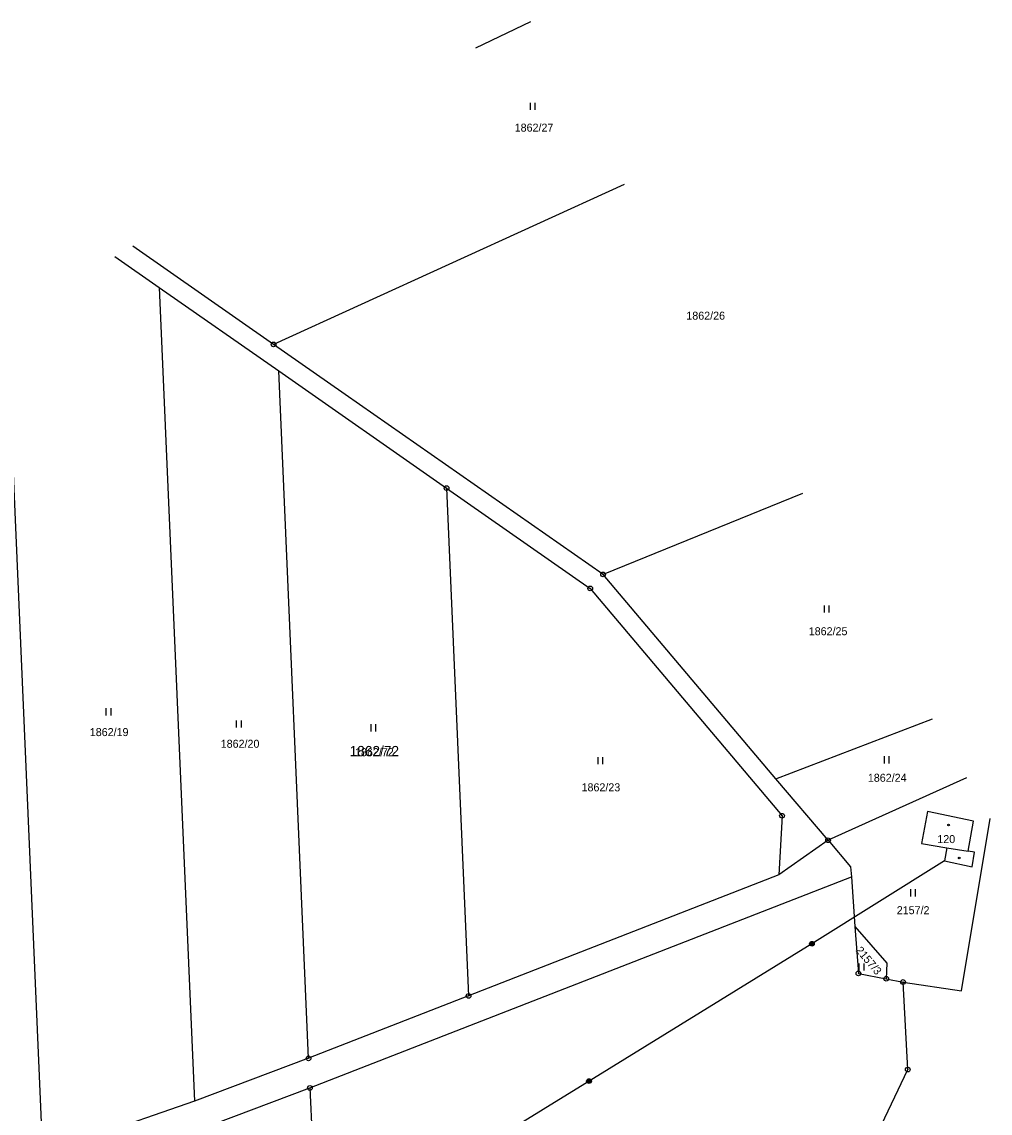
# Model space of a CAD drawing. Extents: x -758836 to -757729, y -1175316 to -1174366.
# Drawn here: x -758099.5 to -757893.7, y -1174597.5 to -1174365.7 of the extents above; entities that cross this region are included whole.
import ezdxf

# ---------------------------------------------------------------- set-up
doc = ezdxf.new("R2010")
doc.units = 0
for name, color, linetype in [('Hranice parcel', 7, 'Continuous'), ('Parcelní čísla', 7, 'Continuous'), ('Poz předměty', 7, 'Continuous'), ('Vnitřní kresba', 7, 'Continuous'), ('Značky bodu BP', 7, 'Continuous'), ('Značky budov', 7, 'Continuous'), ('Značky kultur', 7, 'Continuous')]:
    doc.layers.add(name, color=color, linetype=linetype)

msp = doc.modelspace()

# ---------------------------------------------------------------- linework, layer by layer
at = {"layer": 'Hranice parcel'}
for p, q in [((-757991.41, -1174365.74), (-758003.07, -1174371.31)), ((-757971.45, -1174400.31), (-758045.98, -1174434.24)), ((-758045.98, -1174434.24), (-758075.9, -1174413.36)), ((-758070.27, -1174422.16), (-758044.88, -1174439.88)), ((-758070.27, -1174422.16), (-758062.75, -1174595)), ((-758094.97, -1174606.08), (-758102.68, -1174428.83)), ((-757975.97, -1174483.1), (-758045.98, -1174434.24)), ((-758044.88, -1174439.88), (-758009.22, -1174464.77)), ((-758038.54, -1174585.88), (-758044.88, -1174439.88)), ((-758009.22, -1174464.77), (-758004.53, -1174572.62)), ((-757933.57, -1174465.91), (-757975.97, -1174483.1)), ((-757939.23, -1174526.49), (-757975.97, -1174483.1)), ((-757939.23, -1174526.49), (-757905.94, -1174513.77)), ((-757898.72, -1174526.28), (-757928.16, -1174539.57)), ((-757928.16, -1174539.57), (-757939.23, -1174526.49)), ((-757928.16, -1174539.57), (-757938.59, -1174546.91)), ((-757938.59, -1174546.91), (-758004.53, -1174572.62)), ((-758038.26, -1174592.18), (-757923.21, -1174547.33)), ((-757923.21, -1174547.33), (-757922.44, -1174557.9)), ((-757915.78, -1174568.99), (-757912.23, -1174569.67)), ((-758004.53, -1174572.62), (-758038.54, -1174585.88)), ((-758038.54, -1174585.88), (-758062.75, -1174595)), ((-758062.47, -1174601.25), (-758038.26, -1174592.18)), ((-758038.26, -1174592.18), (-758033.33, -1174705.3)), ((-758062.75, -1174595), (-758094.97, -1174606.08))]:
    msp.add_line(p, q, dxfattribs=at)
for points in [[(-758079.72, -1174415.57), (-758070.27, -1174422.16)], [(-758009.22, -1174464.77), (-757978.69, -1174486.08), (-757937.94, -1174534.35), (-757938.59, -1174546.91)], [(-757912.23, -1174569.67), (-757899.81, -1174571.51), (-757893.71, -1174534.95)], [(-757902.94, -1174541.15), (-757903.4, -1174543.94), (-757897.51, -1174545.19), (-757897.01, -1174542.12), (-757898.4, -1174541.89), (-757897.28, -1174535.49), (-757907, -1174533.48), (-757908.27, -1174540.27), (-757902.94, -1174541.15)], [(-757928.16, -1174539.57), (-757923.36, -1174545.24), (-757923.21, -1174547.33)], [(-757922.44, -1174557.9), (-757915.69, -1174565.7), (-757915.78, -1174568.99)], [(-757922.44, -1174557.9), (-757921.71, -1174567.85), (-757915.78, -1174568.99)], [(-758013.3, -1174714.07), (-757996.59, -1174705.74), (-757981.33, -1174689.35), (-757954.6, -1174665.43), (-757935.83, -1174642.88), (-757933.07, -1174634.27), (-757927.84, -1174623.26), (-757911.21, -1174588.28), (-757912.23, -1174569.67)]]:
    msp.add_lwpolyline(points, dxfattribs=at)
at = {"layer": 'Poz předměty'}
for p, q in [((-757903.4, -1174543.94), (-757931.58, -1174561.56)), ((-757931.58, -1174561.56), (-757978.95, -1174590.72)), ((-757978.95, -1174590.72), (-758025.92, -1174619.62))]:
    msp.add_line(p, q, dxfattribs=at)
for centre, radius in [((-757931.58, -1174561.56), 0.5), ((-757931.58, -1174561.56), 0.4), ((-757931.58, -1174561.56), 0.3), ((-757931.58, -1174561.56), 0.2), ((-757931.58, -1174561.56), 0.1), ((-757978.95, -1174590.72), 0.5), ((-757978.95, -1174590.72), 0.4), ((-757978.95, -1174590.72), 0.3), ((-757978.95, -1174590.72), 0.2), ((-757978.95, -1174590.72), 0.1)]:
    msp.add_circle(centre, radius, dxfattribs=at)
at = {"layer": 'Vnitřní kresba'}
msp.add_line((-757902.94, -1174541.15), (-757898.4, -1174541.89), dxfattribs=at)
at = {"layer": 'Značky bodu BP'}
for centre, radius in [((-758045.98, -1174434.24), 0.5), ((-758045.98, -1174434.24), 0.0303), ((-758009.22, -1174464.77), 0.5), ((-758009.22, -1174464.77), 0.0303), ((-757975.97, -1174483.1), 0.5), ((-757975.97, -1174483.1), 0.0303), ((-757978.69, -1174486.08), 0.5), ((-757978.69, -1174486.08), 0.0303), ((-757937.94, -1174534.35), 0.5), ((-757937.94, -1174534.35), 0.0303), ((-757928.16, -1174539.57), 0.5), ((-757928.16, -1174539.57), 0.0303), ((-757921.71, -1174567.85), 0.5), ((-757921.71, -1174567.85), 0.0303), ((-757915.78, -1174568.99), 0.5), ((-757915.78, -1174568.99), 0.0303), ((-757912.23, -1174569.67), 0.5), ((-757912.23, -1174569.67), 0.0303), ((-758004.53, -1174572.62), 0.5), ((-758004.53, -1174572.62), 0.0303), ((-758038.54, -1174585.88), 0.5), ((-758038.54, -1174585.88), 0.0303), ((-757911.21, -1174588.28), 0.5), ((-757911.21, -1174588.28), 0.0303), ((-758038.26, -1174592.18), 0.5), ((-758038.26, -1174592.18), 0.0303)]:
    msp.add_circle(centre, radius, dxfattribs=at)
at = {"layer": 'Značky budov'}
for centre in [(-757902.56, -1174536.33), (-757900.29, -1174543.32)]:
    msp.add_circle(centre, 0.175, dxfattribs=at)
at = {"layer": 'Značky kultur'}
for p, q in [((-757991.4, -1174384.45), (-757991.4, -1174382.95)), ((-757990.4, -1174384.45), (-757990.4, -1174382.95)), ((-757928.91, -1174491.2), (-757928.91, -1174489.7)), ((-757927.91, -1174491.2), (-757927.91, -1174489.7)), ((-758081.51, -1174513.04), (-758081.51, -1174511.54)), ((-758080.51, -1174513.04), (-758080.51, -1174511.54)), ((-758053.82, -1174515.65), (-758053.82, -1174514.15)), ((-758052.82, -1174515.65), (-758052.82, -1174514.15)), ((-758025.23, -1174516.44), (-758025.23, -1174514.94)), ((-758024.23, -1174516.44), (-758024.23, -1174514.94)), ((-757977, -1174523.41), (-757977, -1174521.91)), ((-757976, -1174523.41), (-757976, -1174521.91)), ((-757916.15, -1174523.23), (-757916.15, -1174521.73)), ((-757915.15, -1174523.23), (-757915.15, -1174521.73)), ((-757910.6, -1174551.48), (-757910.6, -1174549.98)), ((-757909.6, -1174551.48), (-757909.6, -1174549.98)), ((-757921.52, -1174567.21), (-757921.52, -1174565.71)), ((-757920.52, -1174567.21), (-757920.52, -1174565.71))]:
    msp.add_line(p, q, dxfattribs=at)

# ---------------------------------------------------------------- texts
at = {"layer": 'Parcelní čísla'}
for s, height, p in [('1862/27', 1.7, (-757994.74, -1174389.06)), ('1862/26', 1.7, (-757958.27, -1174429)), ('1862/25', 1.7, (-757932.26, -1174496.02)), ('1862/19', 1.7, (-758085.02, -1174517.44)), ('1862/20', 1.7, (-758057.2, -1174519.92)), ('1862/72', 2.175, (-758029.82, -1174521.71)), ('1862/72', 1.7, (-758028.66, -1174521.71)), ('1862/24', 1.7, (-757919.7, -1174527.14)), ('1862/23', 1.7, (-757980.53, -1174529.17)), ('120', 1.7, (-757904.94, -1174540.17)), ('2157/2', 1.7, (-757913.56, -1174555.27))]:
    msp.add_text(s, height=height, dxfattribs=at).set_placement(p)
msp.add_text('2157/3', height=1.7, rotation=310, dxfattribs=at).set_placement((-757922.39, -1174563))

doc.saveas('drawing.dxf')
